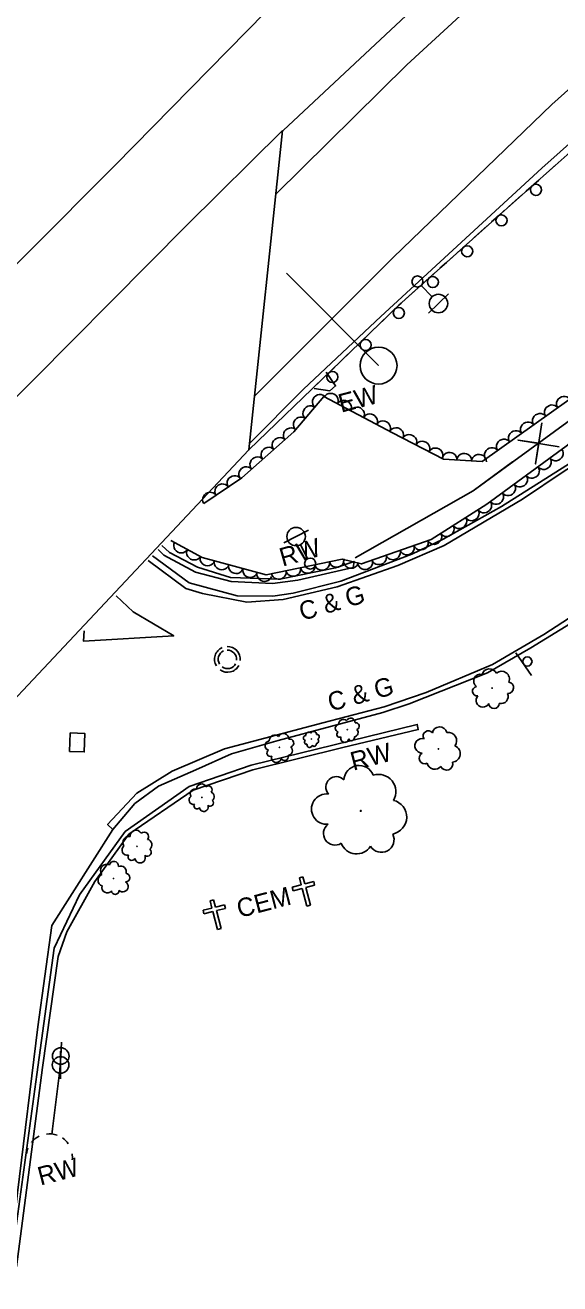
# Model space of a CAD drawing. Extents: x 1722896 to 1754269, y 648279 to 666297.
# Drawn here: x 1742426.5 to 1742571.4, y 651088.7 to 651429.8 of the extents above; entities that cross this region are included whole.
import ezdxf

# ---------------------------------------------------------------- set-up
doc = ezdxf.new("R2010")
doc.units = 0
for name, color, linetype in [('DESIGN - CENTERLINE - Proposed', 7, 'Continuous'), ('DESIGN - CENTERLINE - Proposed Text', 7, 'Continuous'), ('DESIGN - PUBLIC HEARING - Shapes', 7, 'Continuous'), ('DESIGN - SCRATCH - User 1', 7, 'Continuous'), ('SURVEY - CENTERLINE - Preliminary Text', 7, 'Continuous'), ('SURVEY - CONTOURS - Intermediate with optional Text', 7, 'Continuous'), ('SURVEY - DRAINAGE - Natural Features', 7, 'Continuous'), ('SURVEY - DTM - Breaklines', 7, 'Continuous'), ('SURVEY - VEGETATION - Features with Text', 7, 'Continuous')]:
    doc.layers.add(name, color=color, linetype=linetype)

msp = doc.modelspace()

# ---------------------------------------------------------------- linework, layer by layer
at = {"layer": 'DESIGN - CENTERLINE - Proposed'}
for points in [[(1742511.17, 651525.69), (1742501.84, 651443.83), (1742450.86, 651391.9), (1742379.77, 651320.5), (1742391.13, 651415.36), (1742449.49, 651469.89), (1742503.63, 651519.31), (1742511.17, 651525.69)], [(1742496.28, 651401.33), (1742487.15, 651314.72), (1742363.17, 651182.85), (1742374.46, 651278.15), (1742418.65, 651323.57), (1742470.35, 651375.65), (1742496.28, 651401.33)], [(1742504.8, 651331.37), (1742509.06, 651330.74), (1742510.64, 651332.06), (1742508.08, 651335.82)], [(1742487.15, 651314.72), (1742504.25, 651331.24)]]:
    msp.add_lwpolyline(points, dxfattribs=at)
at = {"layer": 'DESIGN - CENTERLINE - Proposed Text'}
for p, q in [((1742501.31, 651196.87), (1742498.89, 651196.24)), ((1742498.89, 651196.24), (1742499.14, 651195.27)), ((1742500.81, 651198.8), (1742501.78, 651199.05)), ((1742501.31, 651196.87), (1742500.81, 651198.8)), ((1742502.28, 651197.12), (1742501.78, 651199.05)), ((1742502.28, 651197.12), (1742504.7, 651197.75)), ((1742502.53, 651196.15), (1742504.95, 651196.78)), ((1742504.7, 651197.75), (1742504.95, 651196.78)), ((1742476.61, 651192.51), (1742477.58, 651192.76)), ((1742478.08, 651190.83), (1742477.58, 651192.76)), ((1742501.56, 651195.9), (1742499.14, 651195.27)), ((1742501.56, 651195.9), (1742502.82, 651191.06)), ((1742502.53, 651196.15), (1742503.79, 651191.31)), ((1742477.11, 651190.58), (1742474.7, 651189.95)), ((1742474.7, 651189.95), (1742474.95, 651188.98)), ((1742477.37, 651189.61), (1742474.95, 651188.98)), ((1742477.11, 651190.58), (1742476.61, 651192.51)), ((1742477.37, 651189.61), (1742478.62, 651184.77)), ((1742478.08, 651190.83), (1742480.5, 651191.46)), ((1742478.33, 651189.86), (1742480.75, 651190.49)), ((1742478.33, 651189.86), (1742479.59, 651185.02)), ((1742480.5, 651191.46), (1742480.75, 651190.49)), ((1742502.82, 651191.06), (1742503.79, 651191.31)), ((1742478.62, 651184.77), (1742479.59, 651185.02))]:
    msp.add_line(p, q, dxfattribs=at)
for points in [[(1742515.93, 651285.51), (1742547.87, 651303.67), (1742585.28, 651330.94), (1742638.25, 651366.83), (1742725.62, 651426.3), (1742764.41, 651450.17)], [(1742566.47, 651322.06), (1742564.8, 651310.94), (1742565.67, 651316.53), (1742560.08, 651317.4), (1742571.18, 651315.59)], [(1742515.93, 651285.51), (1742547.87, 651303.67), (1742558.58, 651311.48)]]:
    msp.add_lwpolyline(points, dxfattribs=at)
at = {"layer": 'DESIGN - PUBLIC HEARING - Shapes'}
for p, q in [((1742522.27, 651337.56), (1742497.29, 651362.63)), ((1742522.31, 651337.54), (1742522.31, 651337.54)), ((1742563.71, 651253.58), (1742559.48, 651259.77))]:
    msp.add_line(p, q, dxfattribs=at)
for centre, radius in [((1742522.27, 651337.56), 5), ((1742562.59, 651257.38), 1.25)]:
    msp.add_circle(centre, radius, dxfattribs=at)
at = {"layer": 'DESIGN - SCRATCH - User 1'}
for points in [[(1742504.25, 651331.24), (1742527.77, 651353.94), (1742554.64, 651378.11), (1742586.41, 651406.24), (1742626.18, 651440.52), (1742661.96, 651470.74), (1742703.38, 651503.79), (1742755.55, 651543.14)], [(1742568.62, 651390.48), (1742570.38, 651392.04)], [(1742562.22, 651384.82), (1742565.66, 651387.87)], [(1742566.86, 651388.93), (1742568.62, 651390.48)], [(1742557.5, 651380.64), (1742559.26, 651382.2)], [(1742559.26, 651382.2), (1742561.02, 651383.76)], [(1742552.87, 651376.52), (1742554.64, 651378.11), (1742556.3, 651379.58)], [(1742548.19, 651372.3), (1742549.94, 651373.87)], [(1742549.94, 651373.87), (1742551.68, 651375.45)], [(1742543.58, 651368.16), (1742547, 651371.23)], [(1742540.64, 651365.52), (1742542.39, 651367.09)], [(1742538.89, 651363.94), (1742540.64, 651365.52)], [(1742534.28, 651359.8), (1742537.7, 651362.87)], [(1742529.6, 651355.58), (1742531.35, 651357.16)], [(1742531.35, 651357.16), (1742533.09, 651358.73)], [(1742525.08, 651351.34), (1742527.77, 651353.94), (1742528.41, 651354.51)], [(1742522.24, 651348.6), (1742523.93, 651350.23)], [(1742520.55, 651346.97), (1742522.24, 651348.6)], [(1742516.08, 651342.66), (1742519.39, 651345.86)], [(1742511.55, 651338.29), (1742513.24, 651339.92)], [(1742513.24, 651339.92), (1742514.93, 651341.55)], [(1742507.09, 651333.98), (1742510.4, 651337.18)], [(1742504.25, 651331.24), (1742505.94, 651332.87)], [(1742463.52, 651288.79), (1742465.66, 651286.94), (1742473.18, 651282.97), (1742482.11, 651280.11), (1742495.49, 651279.66), (1742510.63, 651282.75), (1742515.63, 651284.51), (1742515.41, 651282.87), (1742500.35, 651279.44), (1742493.49, 651278.54), (1742482.3, 651279.07), (1742472.68, 651281.56), (1742464.11, 651286.23), (1742462.54, 651287.71)], [(1742422.4, 651091.84), (1742429.65, 651145.45), (1742434.36, 651179.7), (1742441.21, 651194.17), (1742453.63, 651211.34), (1742470.93, 651223.52), (1742487.76, 651229.31), (1742532.74, 651240.33), (1742533.01, 651238.93), (1742512.59, 651234.05), (1742488.23, 651228.06), (1742472, 651222.54), (1742454.64, 651210.57), (1742445.35, 651197.73), (1742437.78, 651184.13), (1742435.43, 651177.4), (1742431.21, 651147.38), (1742424.17, 651093.35)]]:
    msp.add_lwpolyline(points, dxfattribs=at)
for centre, start, end in [((1742564.92, 651385.2), 244.7891, 244.7793), ((1742555.57, 651376.92), 245.2316, 245.2217), ((1742546.27, 651368.56), 245.2316, 245.2217), ((1742536.98, 651360.21), 245.2316, 245.2217), ((1742527.76, 651351.84), 247.2321, 247.2223), ((1742518.76, 651343.17), 247.2321, 247.2223), ((1742509.77, 651334.49), 247.2321, 247.2223)]:
    msp.add_arc(centre, 1.5, start, end, dxfattribs=at)
at = {"layer": 'SURVEY - CENTERLINE - Preliminary Text'}
for points in [[(1742496.4, 651401.3), (1742539.37, 651441.61), (1742593.13, 651489.46), (1742646.12, 651532.82), (1742687.24, 651563.99), (1742739.16, 651601.84)], [(1742494.46, 651384.05), (1742529.91, 651419.04), (1742578.87, 651464.15), (1742625.72, 651503.96), (1742697.87, 651559.88), (1742742.71, 651592.46)], [(1742488.69, 651329.33), (1742526.18, 651366.87), (1742569.22, 651408.29), (1742602.5, 651438.23), (1742667.44, 651492.3), (1742707.55, 651523.56), (1742751.63, 651555.54)], [(1742754.64, 651544.14), (1742721.93, 651520.29), (1742689.68, 651495.55), (1742659.03, 651471.19), (1742630.16, 651447.2), (1742597.93, 651419.08), (1742566.52, 651391.12), (1742522.92, 651350.9), (1742501.96, 651331.23)], [(1742769.55, 651435.53), (1742739.3, 651415.58), (1742705.56, 651394.42), (1742660.02, 651365.31), (1742596.34, 651325.13), (1742555.54, 651299.41), (1742539.75, 651290.52), (1742531.32, 651286.45), (1742512.01, 651279.14), (1742499.14, 651275.94), (1742493.64, 651275.11), (1742483.91, 651275.2), (1742470.98, 651278.68), (1742460.98, 651286.01)], [(1742770.15, 651434.24), (1742749.82, 651421.05), (1742711.87, 651396.62), (1742659.66, 651363.68), (1742594.81, 651322.66), (1742572.59, 651308.94), (1742561.24, 651301.36), (1742540.06, 651288.8), (1742527.51, 651283.39), (1742511.07, 651277.64), (1742496.4, 651274.18), (1742486.53, 651273.48), (1742474.52, 651275.83), (1742470.08, 651277.14), (1742459.88, 651284.79)], [(1742450.27, 651211.81), (1742448.86, 651213.22), (1742456.81, 651221.67), (1742466.32, 651227.64), (1742480.55, 651233.75), (1742507.17, 651240.77), (1742523.81, 651245.1), (1742535.12, 651248.98), (1742553.14, 651256.53), (1742567.05, 651264.73), (1742585.86, 651276.87), (1742780.73, 651399.77)], [(1742450.27, 651211.81), (1742456.22, 651218.89), (1742462.66, 651223.56), (1742472.78, 651227.99), (1742482.45, 651232.33), (1742495.09, 651235.95), (1742523.45, 651243.54), (1742530.58, 651245.92), (1742551.75, 651254.29), (1742563.56, 651261.07), (1742575.49, 651268.36), (1742720.11, 651359.39), (1742781.07, 651398.3)], [(1742501.96, 651331.23), (1742487.34, 651316.46)], [(1742442.51, 651265.73), (1742442.28, 651262.93), (1742466.75, 651264.33), (1742455.81, 651270.8), (1742451.16, 651275.22)], [(1742421.6, 651088.73), (1742424.44, 651113.4), (1742429.96, 651158.36), (1742433.78, 651185.84), (1742450.27, 651211.81)]]:
    msp.add_lwpolyline(points, dxfattribs=at)
at = {"layer": 'SURVEY - DRAINAGE - Natural Features'}
msp.add_line((1742440.62, 651235.43), (1742440.62, 651235.43), dxfattribs=at)
msp.add_lwpolyline([(1742438.72, 651238.01), (1742442.72, 651237.86), (1742442.53, 651232.86), (1742438.53, 651233.01), (1742438.72, 651238.01)], dxfattribs=at)
at = {"layer": 'SURVEY - DTM - Breaklines'}
for p, q in [((1742533.83, 651359.28), (1742536.77, 651356.2)), ((1742538.49, 651354.4), (1742541.21, 651356.99)), ((1742538.49, 651354.4), (1742535.78, 651351.8)), ((1742499.93, 651291.24), (1742503.26, 651292.97)), ((1742499.93, 651291.24), (1742496.61, 651289.51)), ((1742503.05, 651285.26), (1742501.09, 651289.03)), ((1742436.15, 651150.47), (1742436.39, 651154.22)), ((1742436.15, 651150.47), (1742435.91, 651146.73)), ((1742436.11, 651148.04), (1742436.13, 651151.79)), ((1742436.11, 651148.04), (1742433.77, 651129.29)), ((1742436.11, 651148.04), (1742436.08, 651144.29)), ((1742433.95, 651130.68), (1742433.77, 651129.29))]:
    msp.add_line(p, q, dxfattribs=at)
for centre, radius in [((1742532.8, 651360.36), 1.5), ((1742538.49, 651354.4), 2.5), ((1742499.93, 651291.24), 2.5), ((1742503.74, 651283.93), 1.5), ((1742436.15, 651150.47), 2.25), ((1742436.11, 651148.04), 2.25)]:
    msp.add_circle(centre, radius, dxfattribs=at)
for radius, start, end in [(3.5, 113.5379, 210.8327), (3.5, 355.1316, 91.5779), (2.5, 114.3403, 210.7785), (2.5, 355.1289, 91.6739), (3.5, 234.9747, 331.7678), (2.5, 234.8926, 331.7272)]:
    msp.add_arc((1742481.32, 651257.96), radius, start, end, dxfattribs=at)
for start_param, end_param in [(2.156577, 2.588895), (1.352995, 1.815775), (0.730907, 1.085951), (2.883049, 3.125465), (0, 0.255182)]:
    msp.add_ellipse((1742433.06, 651123.13), major_axis=(6.2, -0.77), ratio=0.999347, start_param=start_param, end_param=end_param, dxfattribs=at)
at = {"layer": 'SURVEY - VEGETATION - Features with Text'}
for points in [[(1742474.91, 651300.2), (1742485.19, 651307.2), (1742499.34, 651319.58), (1742507.45, 651329.18), (1742526.06, 651319.34), (1742539.84, 651312.25), (1742550.36, 651311.58), (1742573.78, 651328.27), (1742599.02, 651346.2), (1742612.97, 651363.7), (1742624.94, 651369.01), (1742648.47, 651381.17), (1742679.35, 651403.37), (1742702.02, 651422.65), (1742720.84, 651432.91), (1742744.58, 651446.04), (1742755.54, 651455.99), (1742747.46, 651460.44), (1742747.3, 651471.54), (1742755.81, 651473.75), (1742762.24, 651467.21)], [(1742767.85, 651440.35), (1742753.06, 651436.81), (1742731.86, 651422.52), (1742702.76, 651403.21), (1742700.23, 651392.17), (1742686.99, 651384.27), (1742665.05, 651380.27), (1742638.26, 651362.45), (1742626.25, 651351.83), (1742627.64, 651346.47), (1742610.73, 651336.04), (1742596.72, 651334.41), (1742573.12, 651315.74), (1742551.59, 651299.99), (1742536.48, 651290.45), (1742517.63, 651283.84), (1742512.42, 651285.12), (1742491.81, 651280.85), (1742474.43, 651285.61), (1742465.95, 651290.21)]]:
    msp.add_lwpolyline(points, dxfattribs=at)
for centre, radius in [((1742553.03, 651250.17), 0.0644), ((1742513.78, 651238.9), 0.0381), ((1742495.4, 651234.12), 0.0456), ((1742504.05, 651236.37), 0.0252), ((1742538.5, 651233.7), 0.0697), ((1742474.4, 651220.55), 0.0415), ((1742517.43, 651216.88), 0.144), ((1742456.82, 651207.31), 0.0496), ((1742450.44, 651198.57), 0.0515)]:
    msp.add_circle(centre, radius, dxfattribs=at)
for centre, radius, start, end in [((1742552.31, 651253.27), 2.1, 25.7089, 163.2332), ((1742555.62, 651252.64), 2.09, 336.6048, 132.4433), ((1742549.88, 651252.08), 1.85, 76.6562, 233.4451), ((1742557.31, 651250.28), 1.54, 266.8577, 81.858), ((1742548.97, 651249.34), 1.27, 98.7724, 277.518), ((1742550.52, 651246.87), 1.84, 138.793, 332.2127), ((1742555.41, 651247.95), 1.99, 256.6988, 23.5444), ((1742553.55, 651246.05), 1.4, 181.4117, 358.7309), ((1742512.73, 651240.46), 1.24, 46.5499, 184.0741), ((1742514.69, 651240.81), 1.24, 357.4457, 153.2842), ((1742516.13, 651239.86), 0.912, 287.6986, 102.6989), ((1742494.14, 651235.98), 1.49, 46.548, 184.0722), ((1742496.49, 651236.4), 1.48, 357.4438, 153.2823), ((1742502.63, 651236.63), 0.723, 97.4976, 254.2865), ((1742503.36, 651237.4), 0.824, 46.5504, 184.0746), ((1742504.65, 651237.63), 0.819, 357.4462, 153.2847), ((1742505.6, 651237.01), 0.604, 287.6991, 102.6994), ((1742511.64, 651239.29), 1.09, 97.4971, 254.2861), ((1742511.71, 651237.59), 0.75, 119.6133, 298.3589), ((1742515.56, 651238.17), 1.17, 277.5397, 44.3854), ((1742535.73, 651237.22), 1.37, 35.4782, 214.2238), ((1742538.81, 651237.68), 2, 13.362, 170.1509), ((1742541.15, 651235.9), 2.28, 322.4147, 99.939), ((1742492.83, 651234.58), 1.31, 97.4952, 254.2842), ((1742497.53, 651233.25), 1.4, 277.5378, 44.3835), ((1742498.2, 651235.27), 1.09, 287.6967, 102.697), ((1742502.68, 651235.5), 0.496, 119.6138, 298.3594), ((1742503.59, 651234.81), 0.722, 159.6345, 353.0542), ((1742504.82, 651234.93), 0.549, 202.2531, 19.5723), ((1742505.23, 651235.89), 0.778, 277.5402, 44.3858), ((1742513.09, 651236.55), 1.09, 159.634, 353.0537), ((1742514.94, 651236.73), 0.829, 202.2527, 19.5718), ((1742534.1, 651234.52), 1.99, 75.4988, 268.9185), ((1742542.15, 651232.4), 2.26, 273.3106, 69.1491), ((1742492.92, 651232.55), 0.896, 119.6114, 298.357), ((1742494.57, 651231.31), 1.3, 159.6321, 353.0518), ((1742496.78, 651231.52), 0.992, 202.2507, 19.5699), ((1742534.78, 651231.19), 1.52, 118.1175, 295.4367), ((1742516.99, 651225.1), 4.12, 20.8455, 177.6344), ((1742537.52, 651230.32), 2.15, 193.4046, 320.2502), ((1742540.7, 651229.61), 1.67, 203.5635, 18.5638), ((1742474.31, 651222.85), 1.35, 25.0478, 180.8863), ((1742476.17, 651222.66), 0.992, 315.3007, 130.301), ((1742510.8, 651223.35), 2.83, 42.9617, 221.7073), ((1742522.25, 651222.1), 4.7, 329.8982, 107.4225), ((1742472.13, 651219.84), 1.19, 125.0992, 281.8881), ((1742472.6, 651221.52), 1.35, 74.152, 211.6762), ((1742476.48, 651220.74), 1.28, 305.1418, 71.9874), ((1742508.19, 651217.38), 4.11, 82.9823, 276.402), ((1742473.06, 651218.24), 0.816, 147.2154, 325.961), ((1742474.91, 651217.93), 1.19, 187.236, 20.6557), ((1742476.61, 651219.04), 0.903, 229.8547, 47.1739), ((1742525.23, 651215.2), 4.67, 280.7941, 76.6326), ((1742510.47, 651210.74), 3.13, 125.601, 302.9202), ((1742454.6, 651208.34), 1.62, 77.6976, 215.2218), ((1742456.55, 651210.05), 1.61, 28.5934, 184.4319), ((1742458.78, 651209.96), 1.19, 318.8463, 133.8466), ((1742523.02, 651209.1), 3.44, 211.047, 26.0472), ((1742454.17, 651206.3), 1.42, 128.6448, 285.4337), ((1742459.57, 651205.67), 1.08, 233.4003, 50.7195), ((1742459.3, 651207.7), 1.53, 308.6874, 75.533), ((1742516.31, 651209.7), 4.44, 200.8881, 327.7337), ((1742450.55, 651202), 1.23, 353.4956, 168.4959), ((1742455.4, 651204.45), 0.975, 150.761, 329.5066), ((1742457.63, 651204.22), 1.42, 190.7816, 24.2013), ((1742447.93, 651198.14), 1.68, 112.3469, 249.8711), ((1742448.59, 651200.75), 1.67, 63.2427, 219.0812), ((1742452.32, 651200.37), 1.59, 343.3367, 110.1824), ((1742453.75, 651198.8), 1.12, 268.0497, 85.3688), ((1742448.76, 651196.14), 1.48, 163.2942, 320.0831), ((1742452.95, 651196.41), 1.47, 225.431, 58.8507), ((1742450.91, 651195.29), 1.01, 185.4103, 4.156)]:
    msp.add_arc(centre, radius, start, end, dxfattribs=at)
for centre, major_axis in [((1742506.29, 651327.8), (1.29, 1.53)), ((1742509.39, 651328.15), (1.77, -0.93)), ((1742572.44, 651327.31), (1.63, 1.16)), ((1742503.7, 651324.74), (1.29, 1.53)), ((1742512.93, 651326.28), (1.77, -0.93)), ((1742516.47, 651324.42), (1.77, -0.93)), ((1742569.18, 651324.99), (1.63, 1.16)), ((1742501.12, 651321.69), (1.29, 1.53)), ((1742520, 651322.55), (1.77, -0.93)), ((1742523.54, 651320.68), (1.77, -0.93)), ((1742562.67, 651320.35), (1.63, 1.16)), ((1742565.92, 651322.67), (1.63, 1.16)), ((1742498.41, 651318.77), (1.51, 1.32)), ((1742527.08, 651318.82), (1.78, -0.92)), ((1742530.64, 651316.99), (1.78, -0.92)), ((1742559.41, 651318.03), (1.63, 1.16)), ((1742492.39, 651313.5), (1.51, 1.32)), ((1742495.4, 651316.13), (1.51, 1.32)), ((1742534.19, 651315.16), (1.78, -0.92)), ((1742552.89, 651313.39), (1.63, 1.16)), ((1742556.15, 651315.71), (1.63, 1.16)), ((1742489.37, 651310.87), (1.51, 1.32)), ((1742537.75, 651313.33), (1.78, -0.92)), ((1742541.49, 651312.15), (2, -0.13)), ((1742545.48, 651311.9), (2, -0.13)), ((1742549.47, 651311.64), (2, -0.13)), ((1742567.12, 651311.34), (-1.61, -1.18)), ((1742570.35, 651313.7), (-1.61, -1.18)), ((1742486.36, 651308.23), (1.51, 1.32)), ((1742563.89, 651308.98), (-1.61, -1.18)), ((1742479.87, 651303.58), (1.65, 1.13)), ((1742483.17, 651305.83), (1.65, 1.13)), ((1742557.43, 651304.26), (-1.61, -1.18)), ((1742560.66, 651306.62), (-1.61, -1.18)), ((1742476.56, 651301.33), (1.65, 1.13)), ((1742554.2, 651301.9), (-1.61, -1.18)), ((1742547.56, 651297.45), (-1.69, -1.07)), ((1742550.94, 651299.58), (-1.69, -1.07)), ((1742544.18, 651295.31), (-1.69, -1.07)), ((1742537.41, 651291.04), (-1.69, -1.07)), ((1742540.79, 651293.18), (-1.69, -1.07)), ((1742468.73, 651288.71), (-1.76, 0.95)), ((1742529.97, 651288.17), (-1.89, -0.66)), ((1742533.74, 651289.49), (-1.89, -0.66)), ((1742472.24, 651286.8), (-1.76, 0.95)), ((1742475.89, 651285.21), (-1.93, 0.53)), ((1742510.9, 651284.8), (-1.96, -0.41)), ((1742514.79, 651284.54), (-1.94, 0.48)), ((1742522.42, 651285.52), (-1.89, -0.66)), ((1742526.2, 651286.85), (-1.89, -0.66)), ((1742479.74, 651284.15), (-1.93, 0.53)), ((1742483.6, 651283.1), (-1.93, 0.53)), ((1742487.46, 651282.04), (-1.93, 0.53)), ((1742491.32, 651280.99), (-1.93, 0.53)), ((1742495.23, 651281.56), (-1.96, -0.41)), ((1742499.15, 651282.37), (-1.96, -0.41)), ((1742503.06, 651283.18), (-1.96, -0.41)), ((1742506.98, 651283.99), (-1.96, -0.41)), ((1742518.65, 651284.2), (-1.89, -0.66))]:
    msp.add_ellipse(centre, major_axis=major_axis, ratio=0.940188, start_param=0, end_param=3.141593, dxfattribs=at)

# ---------------------------------------------------------------- texts
at = {"layer": 'DESIGN - CENTERLINE - Proposed Text'}
msp.add_text('CEM', height=5, rotation=14.573, dxfattribs=at).set_placement((1742484.59, 651187.87))
at = {"layer": 'DESIGN - SCRATCH - User 1'}
for s, rotation, p in [('RW', 15.8372, (1742496.25, 651283.07)), ('C & G', 16.3933, (1742501.58, 651268.37)), ('C & G', 15.3042, (1742509.27, 651243.8)), ('RW', 14.5764, (1742515.39, 651227.79)), ('RW', 14.5756, (1742430.65, 651115.35))]:
    msp.add_text(s, height=5, rotation=rotation, dxfattribs=at).set_placement(p)
at = {"layer": 'SURVEY - CONTOURS - Intermediate with optional Text'}
msp.add_text('EW', height=5, rotation=14.586, dxfattribs=at).set_placement((1742512.12, 651324.8))

doc.saveas('drawing.dxf')
